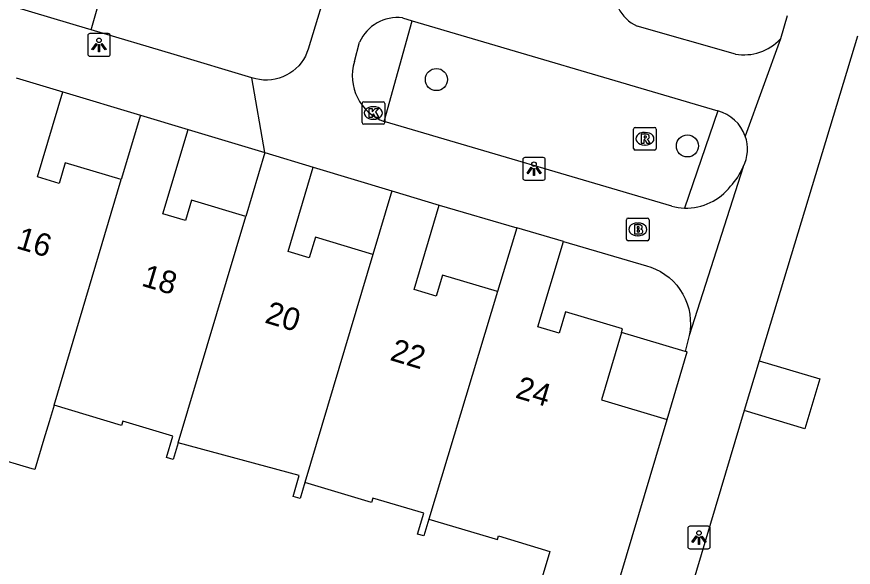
# Model space of a CAD drawing. Extents: x 162186 to 163152, y 385513 to 386513.
# Drawn here: x 162600.4 to 162637.38, y 386030.16 to 386054.49 of the extents above; entities that cross this region are included whole.
import ezdxf

# ---------------------------------------------------------------- set-up
doc = ezdxf.new("R2010")
doc.units = 0
for name, color, linetype in [('IMGEO_Boom', 7, 'Continuous'), ('IMGEO_Brandkraan', 7, 'Continuous'), ('IMGEO_Groenvoorziening', 7, 'Continuous'), ('IMGEO_Kolk', 7, 'Continuous'), ('IMGEO_Lichtpunt', 7, 'Continuous'), ('IMGEO_Pand', 7, 'Continuous'), ('IMGEO_Pand_nummerreeks', 7, 'Continuous'), ('IMGEO_Rijbaan_lokaal_open', 7, 'Continuous'), ('IMGEO_Rioolput', 7, 'Continuous'), ('IMGEO_Voetpad_open', 7, 'Continuous')]:
    doc.layers.add(name, color=color, linetype=linetype)

msp = doc.modelspace()

# ---------------------------------------------------------------- linework, layer by layer
at = {"layer": 'IMGEO_Boom'}
for centre in [(162618.955, 386051.72), (162630.052, 386048.785)]:
    msp.add_circle(centre, 0.489, dxfattribs=at)
at = {"layer": 'IMGEO_Brandkraan'}
for p, q in [((162627.355, 386044.668), (162627.355, 386045.52)), ((162627.43, 386045.594), (162628.282, 386045.594)), ((162628.356, 386045.52), (162628.356, 386044.668)), ((162627.843, 386045.374), (162627.868, 386045.374)), ((162627.866, 386044.814), (162627.841, 386044.814)), ((162628.282, 386044.594), (162627.43, 386044.594))]:
    msp.add_line(p, q, dxfattribs=at)
for points in [[(162627.355, 386044.668), (162627.355, 386045.52)], [(162627.43, 386045.594), (162628.282, 386045.594)], [(162628.356, 386045.52), (162628.356, 386044.668)], [(162627.703, 386045.294), (162627.703, 386044.894), (162627.916, 386044.894)], [(162627.934, 386045.294), (162627.703, 386045.294)], [(162627.882, 386045.213), (162627.828, 386045.213), (162627.828, 386045.137)], [(162627.828, 386045.137), (162627.881, 386045.137)], [(162627.89, 386045.061), (162627.828, 386045.061), (162627.828, 386044.98)], [(162627.828, 386044.98), (162627.89, 386044.98)], [(162628.282, 386044.594), (162627.43, 386044.594)]]:
    msp.add_lwpolyline(points, dxfattribs=at)
for centre, radius, start, end in [((162627.432, 386045.518), 0.0765, 91.552, 178.448), ((162627.432, 386045.518), 0.0765, 91.552, 178.448), ((162628.28, 386045.518), 0.0765, 1.552, 88.448), ((162628.28, 386045.518), 0.0765, 1.552, 88.448), ((162627.883, 386045.175), 0.0379, 267.8285, 90.9355), ((162627.891, 386045.02), 0.0404, 269.8759, 90.5077), ((162627.938, 386045.149), 0.145, 59.4692, 91.5367), ((162627.963, 386045.196), 0.0922, 285.5137, 58.1501), ((162627.968, 386045.004), 0.105, 301.3115, 78.989), ((162627.922, 386045.145), 0.251, 268.6676, 293.5347), ((162627.432, 386044.67), 0.0765, 181.552, 268.448), ((162627.432, 386044.67), 0.0765, 181.552, 268.448), ((162628.28, 386044.67), 0.0765, 271.552, 358.448), ((162628.28, 386044.67), 0.0765, 271.552, 358.448)]:
    msp.add_arc(centre, radius, start, end, dxfattribs=at)
for centre, major_axis, ratio, start_param, end_param in [((162627.842, 386045.094), (-0.387, 0.002), 0.722429, 4.712389, 7.853982), ((162627.867, 386045.094), (-0.39, 0.002), 0.717154, 1.570796, 4.712389)]:
    msp.add_ellipse(centre, major_axis=major_axis, ratio=ratio, start_param=start_param, end_param=end_param, dxfattribs=at)
at = {"layer": 'IMGEO_Groenvoorziening'}
for points in [[(162616.65, 386049.859), (162617.879, 386054.319)], [(162631.39, 386050.334), (162629.92, 386046.039)]]:
    msp.add_lwpolyline(points, dxfattribs=at)
at = {"layer": 'IMGEO_Kolk'}
for p, q in [((162615.666, 386049.814), (162615.666, 386050.666)), ((162615.741, 386050.74), (162616.593, 386050.74)), ((162616.667, 386050.666), (162616.667, 386049.814)), ((162616.154, 386050.52), (162616.179, 386050.52)), ((162616.177, 386049.96), (162616.152, 386049.96)), ((162616.593, 386049.74), (162615.741, 386049.74))]:
    msp.add_line(p, q, dxfattribs=at)
for points in [[(162615.666, 386049.814), (162615.666, 386050.666)], [(162615.741, 386050.74), (162616.593, 386050.74)], [(162616.667, 386050.666), (162616.667, 386049.814)], [(162615.987, 386050.44), (162616.11, 386050.44), (162616.11, 386050.289), (162616.24, 386050.44), (162616.404, 386050.44), (162616.258, 386050.289), (162616.411, 386050.04), (162616.259, 386050.04), (162616.174, 386050.204), (162616.11, 386050.137), (162616.11, 386050.04), (162615.987, 386050.04), (162615.987, 386050.44)], [(162616.593, 386049.74), (162615.741, 386049.74)]]:
    msp.add_lwpolyline(points, dxfattribs=at)
for centre, start, end in [((162615.743, 386050.664), 91.552, 178.448), ((162615.743, 386050.664), 91.552, 178.448), ((162616.591, 386050.664), 1.552, 88.448), ((162616.591, 386050.664), 1.552, 88.448), ((162615.743, 386049.816), 181.552, 268.448), ((162615.743, 386049.816), 181.552, 268.448), ((162616.591, 386049.816), 271.552, 358.448), ((162616.591, 386049.816), 271.552, 358.448)]:
    msp.add_arc(centre, 0.0765, start, end, dxfattribs=at)
for centre, major_axis, ratio, start_param, end_param in [((162616.153, 386050.24), (-0.387, 0.002), 0.722429, 4.712389, 7.853982), ((162616.178, 386050.24), (-0.39, 0.002), 0.717154, 1.570796, 4.712389)]:
    msp.add_ellipse(centre, major_axis=major_axis, ratio=ratio, start_param=start_param, end_param=end_param, dxfattribs=at)
at = {"layer": 'IMGEO_Lichtpunt'}
for p, q in [((162603.539, 386053.653), (162603.539, 386052.846)), ((162603.539, 386053.653), (162603.539, 386052.846)), ((162604.441, 386053.748), (162603.633, 386053.748)), ((162604.441, 386053.748), (162603.633, 386053.748)), ((162604.535, 386052.846), (162604.535, 386053.653)), ((162604.535, 386052.846), (162604.535, 386053.653)), ((162603.633, 386052.752), (162604.441, 386052.752)), ((162603.633, 386052.752), (162604.441, 386052.752)), ((162622.771, 386048.178), (162622.771, 386047.371)), ((162622.771, 386048.178), (162622.771, 386047.371)), ((162623.673, 386048.273), (162622.865, 386048.273)), ((162623.673, 386048.273), (162622.865, 386048.273)), ((162623.767, 386047.371), (162623.767, 386048.178)), ((162623.767, 386047.371), (162623.767, 386048.178)), ((162622.865, 386047.277), (162623.673, 386047.277)), ((162622.865, 386047.277), (162623.673, 386047.277)), ((162630.064, 386031.879), (162630.064, 386031.072)), ((162630.064, 386031.879), (162630.064, 386031.072)), ((162630.966, 386031.974), (162630.158, 386031.974)), ((162630.966, 386031.974), (162630.158, 386031.974)), ((162631.06, 386031.072), (162631.06, 386031.879)), ((162631.06, 386031.072), (162631.06, 386031.879)), ((162630.158, 386030.978), (162630.966, 386030.978)), ((162630.158, 386030.978), (162630.966, 386030.978))]:
    msp.add_line(p, q, dxfattribs=at)
for points in [[(162603.913, 386053.317), (162603.952, 386053.289), (162603.764, 386053.027), (162603.726, 386053.054), (162603.913, 386053.317)], [(162604.015, 386053.269), (162604.062, 386053.269), (162604.062, 386052.947), (162604.015, 386052.947), (162604.015, 386053.269)], [(162604.125, 386053.289), (162604.163, 386053.316), (162604.35, 386053.054), (162604.311, 386053.026), (162604.125, 386053.289)], [(162623.145, 386047.842), (162623.184, 386047.814), (162622.996, 386047.552), (162622.958, 386047.579), (162623.145, 386047.842)], [(162623.247, 386047.794), (162623.294, 386047.794), (162623.294, 386047.472), (162623.247, 386047.472), (162623.247, 386047.794)], [(162623.357, 386047.814), (162623.395, 386047.841), (162623.582, 386047.579), (162623.543, 386047.551), (162623.357, 386047.814)], [(162630.438, 386031.543), (162630.477, 386031.515), (162630.289, 386031.253), (162630.251, 386031.28), (162630.438, 386031.543)], [(162630.54, 386031.495), (162630.587, 386031.495), (162630.587, 386031.173), (162630.54, 386031.173), (162630.54, 386031.495)], [(162630.65, 386031.515), (162630.688, 386031.542), (162630.875, 386031.28), (162630.836, 386031.252), (162630.65, 386031.515)]]:
    msp.add_lwpolyline(points, dxfattribs=at)
for centre in [(162604.038, 386053.451), (162623.27, 386047.976), (162630.563, 386031.677)]:
    msp.add_circle(centre, 0.0994, dxfattribs=at)
for centre, start, end in [((162603.633, 386053.653), 90, 180), ((162603.633, 386053.653), 90, 180), ((162604.441, 386053.653), 0, 90), ((162604.441, 386053.653), 0, 90), ((162603.633, 386052.846), 180, 270), ((162603.633, 386052.846), 180, 270), ((162604.441, 386052.846), 270, 0), ((162604.441, 386052.846), 270, 360), ((162622.865, 386048.178), 90, 180), ((162622.865, 386048.178), 90, 180), ((162623.673, 386048.178), 0, 90), ((162623.673, 386048.178), 0, 90), ((162622.865, 386047.371), 180, 270), ((162622.865, 386047.371), 180, 270), ((162623.673, 386047.371), 270, 0), ((162623.673, 386047.371), 270, 360), ((162630.158, 386031.879), 90, 180), ((162630.158, 386031.879), 90, 180), ((162630.966, 386031.879), 0, 90), ((162630.966, 386031.879), 0, 90), ((162630.158, 386031.072), 180, 270), ((162630.158, 386031.072), 180, 270), ((162630.966, 386031.072), 270, 0), ((162630.966, 386031.072), 270, 360)]:
    msp.add_arc(centre, 0.0946, start, end, dxfattribs=at)
at = {"layer": 'IMGEO_Pand'}
for points in [[(162600.37, 386051.801), (162602.444, 386051.182)], [(162605.015, 386047.294), (162602.546, 386048.032), (162602.277, 386047.13), (162601.319, 386047.416), (162602.444, 386051.182)], [(162605.866, 386050.138), (162605.015, 386047.294)], [(162605.866, 386050.138), (162607.975, 386049.508)], [(162610.525, 386045.67), (162608.127, 386046.386), (162607.858, 386045.484), (162606.862, 386045.782), (162607.975, 386049.508)], [(162611.368, 386048.49), (162610.525, 386045.67)], [(162611.368, 386048.49), (162613.509, 386047.85)], [(162616.149, 386043.987), (162613.601, 386044.748), (162613.329, 386043.84), (162612.394, 386044.119), (162613.509, 386047.85)], [(162602.05, 386037.319), (162605.015, 386047.294)], [(162616.988, 386046.797), (162616.149, 386043.987)], [(162616.988, 386046.797), (162619.077, 386046.173)], [(162621.658, 386042.347), (162619.226, 386043.073), (162618.949, 386042.144), (162617.962, 386042.439), (162619.077, 386046.173)], [(162607.54, 386035.665), (162610.525, 386045.67)], [(162622.502, 386045.17), (162621.658, 386042.347)], [(162624.564, 386044.555), (162622.502, 386045.17)], [(162627.136, 386040.543), (162627.182, 386040.697), (162624.661, 386041.45), (162624.377, 386040.502), (162623.437, 386040.783), (162624.564, 386044.555)], [(162616.149, 386043.987), (162613.142, 386033.91)], [(162621.658, 386042.347), (162618.62, 386032.29)], [(162627.136, 386040.543), (162626.245, 386037.559), (162629.151, 386036.691)], [(162629.947, 386039.703), (162627.136, 386040.543)], [(162629.151, 386036.691), (162630.035, 386039.677), (162629.947, 386039.703)], [(162633.222, 386039.284), (162635.904, 386038.483), (162635.248, 386036.286), (162632.566, 386037.087)], [(162633.222, 386039.284), (162632.566, 386037.087)], [(162602.05, 386037.319), (162601.83, 386036.586), (162601.601, 386035.82), (162601.201, 386034.48), (162601.083, 386034.515), (162595.72, 386036.104)], [(162607.54, 386035.665), (162607.316, 386034.92), (162607.022, 386035.008), (162607.304, 386035.95), (162605.083, 386036.613), (162605.028, 386036.429), (162602.05, 386037.319)], [(162626.348, 386027.306), (162629.151, 386036.691)], [(162613.142, 386033.91), (162612.931, 386033.202), (162612.617, 386033.296), (162612.892, 386034.217), (162607.54, 386035.665)], [(162618.62, 386032.29), (162618.398, 386031.547), (162618.119, 386031.631), (162618.392, 386032.545), (162616.144, 386033.216), (162616.088, 386033.03), (162613.142, 386033.91)], [(162618.62, 386032.29), (162621.647, 386031.386), (162621.694, 386031.545), (162623.972, 386030.864), (162623.19, 386028.249), (162626.348, 386027.306)]]:
    msp.add_lwpolyline(points, dxfattribs=at)
at = {"layer": 'IMGEO_Rijbaan_lokaal_open'}
for points in [[(162603.688, 386053.915), (162603.581, 386053.947), (162560.731, 386066.727)], [(162603.688, 386053.915), (162605.048, 386058.656)]]:
    msp.add_lwpolyline(points, dxfattribs=at)
at = {"layer": 'IMGEO_Rioolput'}
for p, q in [((162627.67, 386048.675), (162627.67, 386049.527)), ((162627.745, 386049.601), (162628.597, 386049.601)), ((162628.671, 386049.527), (162628.671, 386048.675)), ((162628.158, 386049.381), (162628.183, 386049.381)), ((162628.181, 386048.821), (162628.156, 386048.821)), ((162628.597, 386048.601), (162627.745, 386048.601))]:
    msp.add_line(p, q, dxfattribs=at)
for points in [[(162627.67, 386048.675), (162627.67, 386049.527)], [(162627.745, 386049.601), (162628.597, 386049.601)], [(162628.671, 386049.527), (162628.671, 386048.675)], [(162628.259, 386049.299), (162628.007, 386049.301), (162628.007, 386048.901)], [(162628.185, 386049.22), (162628.131, 386049.22), (162628.131, 386049.139)], [(162628.131, 386049.139), (162628.183, 386049.139)], [(162628.007, 386048.901), (162628.131, 386048.901), (162628.131, 386049.063), (162628.142, 386049.063)], [(162628.189, 386049.034), (162628.26, 386048.901), (162628.4, 386048.901), (162628.335, 386049.027)], [(162628.597, 386048.601), (162627.745, 386048.601)]]:
    msp.add_lwpolyline(points, dxfattribs=at)
for centre, radius, start, end in [((162627.747, 386049.525), 0.0765, 91.552, 178.448), ((162627.747, 386049.525), 0.0765, 91.552, 178.448), ((162628.595, 386049.525), 0.0765, 1.552, 88.448), ((162628.595, 386049.525), 0.0765, 1.552, 88.448), ((162628.167, 386049.328), 0.19, 274.7715, 282.9687), ((162628.191, 386049.124), 0.0964, 77.0061, 93.1865), ((162628.205, 386049.181), 0.0378, 276.6634, 79.6772), ((162628.258, 386049.189), 0.109, 350.3612, 89.416), ((162628.256, 386049.189), 0.112, 277.5842, 350.9817), ((162628.141, 386049.01), 0.0533, 26.0293, 88.6989), ((162628.24, 386048.974), 0.108, 29.5134, 73.7905), ((162627.747, 386048.677), 0.0765, 181.552, 268.448), ((162627.747, 386048.677), 0.0765, 181.552, 268.448), ((162628.595, 386048.677), 0.0765, 271.552, 358.448), ((162628.595, 386048.677), 0.0765, 271.552, 358.448)]:
    msp.add_arc(centre, radius, start, end, dxfattribs=at)
for centre, major_axis, ratio, start_param, end_param in [((162628.157, 386049.101), (-0.387, 0.002), 0.722429, 4.712389, 7.853982), ((162628.182, 386049.101), (-0.39, 0.002), 0.717154, 1.570796, 4.712389)]:
    msp.add_ellipse(centre, major_axis=major_axis, ratio=ratio, start_param=start_param, end_param=end_param, dxfattribs=at)
at = {"layer": 'IMGEO_Voetpad_open'}
for points in [[(162616.634, 386064.2), (162616.25, 386062.8), (162613.282, 386053.066), (162613.229, 386052.916), (162613.158, 386052.758), (162613.073, 386052.606), (162612.974, 386052.463), (162612.864, 386052.33), (162612.741, 386052.206), (162612.608, 386052.094), (162612.466, 386051.995), (162612.316, 386051.908), (162612.158, 386051.836), (162611.994, 386051.777), (162611.826, 386051.734), (162611.655, 386051.706), (162611.481, 386051.693), (162611.308, 386051.696), (162611.135, 386051.714), (162610.965, 386051.747), (162610.798, 386051.796)], [(162617.452, 386054.445), (162617.879, 386054.319)], [(162617.879, 386054.319), (162631.39, 386050.334)], [(162634.453, 386054.532), (162634.162, 386053.511)], [(162632.172, 386052.845), (162627.83, 386054.078)], [(162610.798, 386051.796), (162607.352, 386052.828), (162603.688, 386053.915)], [(162637.569, 386053.64), (162633.222, 386039.284)], [(162615.33, 386052.517), (162615.554, 386053.37)], [(162634.162, 386053.511), (162632.605, 386049.218)], [(162611.368, 386048.49), (162610.798, 386051.796)], [(162602.444, 386051.182), (162605.866, 386050.138)], [(162629.36, 386046.116), (162616.65, 386049.859)], [(162607.975, 386049.508), (162611.368, 386048.49)], [(162613.509, 386047.85), (162616.988, 386046.797)], [(162632.517, 386047.859), (162630.129, 386040.404)], [(162619.077, 386046.173), (162622.502, 386045.17)], [(162624.564, 386044.555), (162628.244, 386043.49), (162628.426, 386043.432), (162628.645, 386043.343), (162628.855, 386043.234), (162629.055, 386043.107), (162629.243, 386042.963), (162629.417, 386042.802), (162629.576, 386042.627), (162629.718, 386042.438), (162629.844, 386042.236), (162629.95, 386042.025), (162630.038, 386041.805), (162630.105, 386041.578), (162630.152, 386041.346), (162630.178, 386041.11), (162630.183, 386040.874), (162630.167, 386040.637), (162630.129, 386040.404)], [(162630.129, 386040.404), (162630.071, 386040.174), (162629.947, 386039.703)], [(162632.566, 386037.087), (162627.719, 386020.872)]]:
    msp.add_lwpolyline(points, dxfattribs=at)
for centre, radius, start, end in [((162628.562, 386055.675), 1.757, 168.6603, 245.3861), ((162617.235, 386052.615), 1.843, 83.2358, 155.8174), ((162632.553, 386055.013), 2.201, 260.0353, 316.9728), ((162617.38, 386051.878), 2.147, 162.6934, 250.1259), ((162630.96, 386048.646), 1.742, 19.1628, 75.7011), ((162630.957, 386048.642), 1.746, 333.3394, 19.2507), ((162629.615, 386049.139), 3.171, 317.5951, 336.2026), ((162629.983, 386048.546), 2.508, 268.5704, 321.9429), ((162629.987, 386048.602), 2.564, 255.8412, 268.5007)]:
    msp.add_arc(centre, radius, start, end, dxfattribs=at)

# ---------------------------------------------------------------- texts
at = {"layer": 'IMGEO_Pand_nummerreeks'}
for s, rotation, p in [('16', 343.3441, (162600.329, 386044.274)), ('18', 343.3413, (162605.871, 386042.616)), ('20', 343.3413, (162611.323, 386040.985)), ('22', 343.3413, (162616.856, 386039.329)), ('24', 343.3441, (162622.397, 386037.671))]:
    msp.add_text(s, height=1, rotation=rotation, dxfattribs=at).set_placement(p)

doc.saveas('drawing.dxf')
